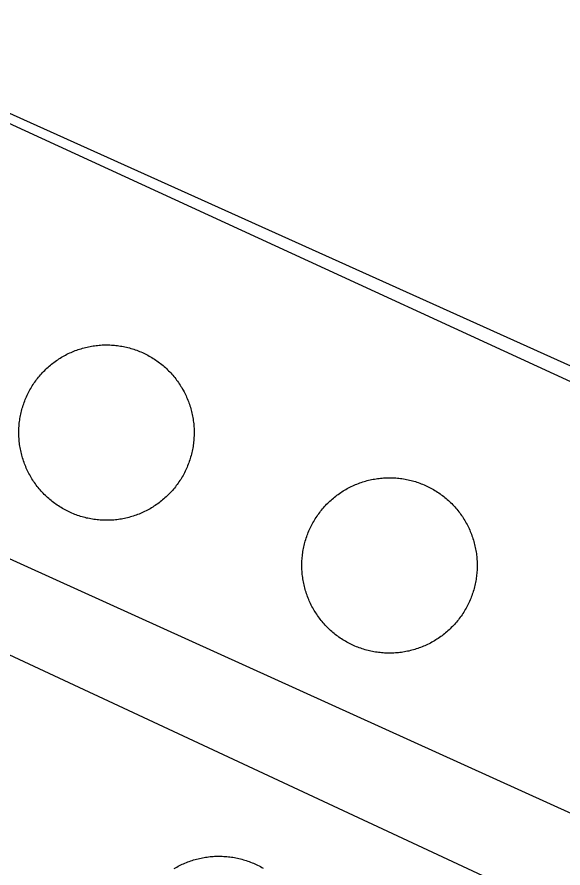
# Model space of a CAD drawing. Extents: x 3683613 to 3738215, y 469626 to 495384.
# Drawn here: x 3700014.9 to 3700069.6, y 478165.7 to 478250.9 of the extents above; entities that cross this region are included whole.
import ezdxf

# ---------------------------------------------------------------- set-up
doc = ezdxf.new("R2010")
doc.units = 0
for name, color, linetype in [('V-DOMW-TANK', 7, 'Continuous'), ('V-ROAD-CNTR', 7, 'Continuous'), ('V-UTIL-LINE', 7, 'Continuous')]:
    doc.layers.add(name, color=color, linetype=linetype)

msp = doc.modelspace()

# ---------------------------------------------------------------- linework, layer by layer
at = {"layer": 'V-DOMW-TANK'}
for points in [[(3700017.868, 478215.765), (3700017.983, 478215.869), (3700018.098, 478215.968), (3700018.214, 478216.068), (3700018.333, 478216.166), (3700018.452, 478216.261), (3700018.575, 478216.355), (3700018.698, 478216.445), (3700018.823, 478216.533), (3700018.95, 478216.619), (3700019.079, 478216.703), (3700019.208, 478216.785), (3700019.339, 478216.863), (3700019.472, 478216.943), (3700019.605, 478217.018), (3700019.74, 478217.09), (3700019.875, 478217.164), (3700020.012, 478217.229), (3700020.152, 478217.295), (3700020.291, 478217.358), (3700020.432, 478217.418), (3700020.574, 478217.477), (3700020.717, 478217.532), (3700020.86, 478217.586), (3700021.006, 478217.637), (3700021.151, 478217.684), (3700021.297, 478217.727), (3700021.444, 478217.772), (3700021.591, 478217.813), (3700021.741, 478217.852), (3700021.89, 478217.887), (3700022.04, 478217.919), (3700022.189, 478217.95), (3700022.341, 478217.977), (3700022.493, 478218.001), (3700022.644, 478218.024), (3700022.796, 478218.042), (3700022.947, 478218.061), (3700023.101, 478218.075), (3700023.254, 478218.085), (3700023.406, 478218.096), (3700023.56, 478218.102), (3700023.713, 478218.104), (3700023.867, 478218.106), (3700024.02, 478218.104), (3700024.172, 478218.1), (3700024.326, 478218.091), (3700024.479, 478218.081), (3700024.633, 478218.069), (3700024.784, 478218.055), (3700024.936, 478218.036), (3700025.089, 478218.016), (3700025.241, 478217.993), (3700025.391, 478217.969), (3700025.542, 478217.936), (3700025.692, 478217.909), (3700025.841, 478217.874), (3700025.991, 478217.837), (3700026.138, 478217.799), (3700026.285, 478217.76), (3700026.433, 478217.713), (3700026.578, 478217.665), (3700026.724, 478217.616), (3700026.869, 478217.565), (3700027.013, 478217.512), (3700027.154, 478217.455), (3700027.295, 478217.395), (3700027.436, 478217.334), (3700027.576, 478217.27), (3700027.713, 478217.203), (3700027.85, 478217.135), (3700027.987, 478217.063), (3700028.12, 478216.99), (3700028.254, 478216.914), (3700028.387, 478216.836), (3700028.516, 478216.756), (3700028.645, 478216.672), (3700028.774, 478216.588), (3700028.899, 478216.5), (3700029.024, 478216.41), (3700029.147, 478216.32), (3700029.267, 478216.226), (3700029.388, 478216.129), (3700029.505, 478216.031), (3700029.622, 478215.931), (3700029.736, 478215.83), (3700029.849, 478215.726), (3700029.96, 478215.62), (3700030.068, 478215.513), (3700030.177, 478215.404), (3700030.281, 478215.292), (3700030.384, 478215.177), (3700030.486, 478215.062), (3700030.586, 478214.946), (3700030.683, 478214.827), (3700030.777, 478214.706), (3700030.869, 478214.585), (3700030.961, 478214.46), (3700031.049, 478214.335), (3700031.135, 478214.208), (3700031.219, 478214.081)], [(3700015.273, 478207.374), (3700015.241, 478207.524), (3700015.21, 478207.673), (3700015.183, 478207.825), (3700015.159, 478207.978), (3700015.136, 478208.128), (3700015.116, 478208.279), (3700015.099, 478208.433), (3700015.085, 478208.585), (3700015.075, 478208.738), (3700015.064, 478208.892), (3700015.058, 478209.043), (3700015.056, 478209.197), (3700015.054, 478209.351), (3700015.056, 478209.504), (3700015.06, 478209.658), (3700015.069, 478209.809), (3700015.077, 478209.963), (3700015.091, 478210.117), (3700015.105, 478210.268), (3700015.124, 478210.424), (3700015.144, 478210.573), (3700015.169, 478210.725), (3700015.194, 478210.876), (3700015.222, 478211.026), (3700015.253, 478211.175), (3700015.286, 478211.325), (3700015.323, 478211.474), (3700015.361, 478211.624), (3700015.402, 478211.771), (3700015.447, 478211.917), (3700015.493, 478212.064), (3700015.542, 478212.21), (3700015.595, 478212.353), (3700015.648, 478212.496), (3700015.706, 478212.64), (3700015.765, 478212.781), (3700015.826, 478212.92), (3700015.89, 478213.06), (3700015.955, 478213.199), (3700016.025, 478213.336), (3700016.097, 478213.471), (3700016.17, 478213.604), (3700016.246, 478213.737), (3700016.324, 478213.871), (3700016.404, 478214), (3700016.488, 478214.131), (3700016.572, 478214.258), (3700016.66, 478214.383), (3700016.746, 478214.509), (3700016.84, 478214.63), (3700016.934, 478214.751), (3700017.031, 478214.872), (3700017.127, 478214.989), (3700017.227, 478215.105), (3700017.33, 478215.22), (3700017.432, 478215.333), (3700017.541, 478215.443), (3700017.647, 478215.55), (3700017.758, 478215.66), (3700017.868, 478215.765)], [(3700031.219, 478214.081), (3700031.299, 478213.952), (3700031.381, 478213.823), (3700031.459, 478213.688), (3700031.535, 478213.555), (3700031.606, 478213.42), (3700031.676, 478213.283), (3700031.745, 478213.146), (3700031.811, 478213.008), (3700031.872, 478212.869), (3700031.934, 478212.728), (3700031.991, 478212.586), (3700032.049, 478212.443), (3700032.102, 478212.3), (3700032.151, 478212.154), (3700032.2, 478212.009), (3700032.245, 478211.861), (3700032.288, 478211.716), (3700032.329, 478211.567), (3700032.368, 478211.419), (3700032.405, 478211.27), (3700032.436, 478211.12), (3700032.462, 478210.971), (3700032.495, 478210.819), (3700032.518, 478210.667), (3700032.54, 478210.516), (3700032.559, 478210.364), (3700032.575, 478210.211), (3700032.589, 478210.059), (3700032.602, 478209.906), (3700032.61, 478209.752), (3700032.616, 478209.6), (3700032.62, 478209.447), (3700032.622, 478209.293), (3700032.62, 478209.142), (3700032.614, 478208.986), (3700032.608, 478208.832), (3700032.597, 478208.681), (3700032.585, 478208.527), (3700032.571, 478208.376), (3700032.554, 478208.222), (3700032.532, 478208.071), (3700032.509, 478207.919), (3700032.483, 478207.767), (3700032.454, 478207.618), (3700032.423, 478207.468), (3700032.389, 478207.319), (3700032.354, 478207.169), (3700032.313, 478207.02), (3700032.272, 478206.873), (3700032.229, 478206.727), (3700032.182, 478206.58), (3700032.133, 478206.434), (3700032.081, 478206.291), (3700032.028, 478206.148), (3700031.971, 478206.004), (3700031.911, 478205.863), (3700031.85, 478205.724), (3700031.786, 478205.584), (3700031.717, 478205.445), (3700031.651, 478205.308), (3700031.58, 478205.173), (3700031.506, 478205.037), (3700031.43, 478204.904), (3700031.352, 478204.773), (3700031.272, 478204.642), (3700031.188, 478204.513), (3700031.102, 478204.386), (3700031.016, 478204.261), (3700030.926, 478204.136), (3700030.834, 478204.013), (3700030.742, 478203.891), (3700030.646, 478203.774), (3700030.547, 478203.655), (3700030.447, 478203.538), (3700030.345, 478203.424), (3700030.242, 478203.311), (3700030.136, 478203.2), (3700030.027, 478203.09), (3700029.919, 478202.983), (3700029.806, 478202.877), (3700029.693, 478202.774), (3700029.579, 478202.674), (3700029.462, 478202.576), (3700029.343, 478202.477), (3700029.222, 478202.383), (3700029.101, 478202.289), (3700028.977, 478202.199), (3700028.852, 478202.111), (3700028.725, 478202.025), (3700028.598, 478201.941), (3700028.469, 478201.859), (3700028.338, 478201.779), (3700028.204, 478201.701), (3700028.071, 478201.623), (3700027.936, 478201.554), (3700027.799, 478201.482), (3700027.664, 478201.415), (3700027.525, 478201.349), (3700027.383, 478201.286), (3700027.246, 478201.226)], [(3700027.246, 478201.226), (3700027.101, 478201.167), (3700026.959, 478201.111), (3700026.814, 478201.06), (3700026.671, 478201.007), (3700026.525, 478200.96), (3700026.378, 478200.915), (3700026.232, 478200.872), (3700026.081, 478200.831), (3700025.935, 478200.792), (3700025.786, 478200.757), (3700025.636, 478200.724), (3700025.487, 478200.694), (3700025.335, 478200.667), (3700025.184, 478200.642), (3700025.032, 478200.62), (3700024.881, 478200.602), (3700024.727, 478200.583), (3700024.575, 478200.569), (3700024.422, 478200.559), (3700024.268, 478200.548), (3700024.113, 478200.542), (3700023.963, 478200.54), (3700023.809, 478200.538), (3700023.656, 478200.54), (3700023.502, 478200.544), (3700023.349, 478200.55), (3700023.197, 478200.563), (3700023.043, 478200.575), (3700022.89, 478200.589), (3700022.738, 478200.608), (3700022.587, 478200.628), (3700022.435, 478200.651), (3700022.284, 478200.677), (3700022.134, 478200.706), (3700021.983, 478200.737), (3700021.833, 478200.769), (3700021.686, 478200.806), (3700021.536, 478200.845), (3700021.389, 478200.886), (3700021.241, 478200.931), (3700021.096, 478200.978), (3700020.95, 478201.025), (3700020.807, 478201.079), (3700020.664, 478201.132), (3700020.52, 478201.189), (3700020.379, 478201.249), (3700020.24, 478201.31), (3700020.101, 478201.374), (3700019.961, 478201.439), (3700019.824, 478201.509), (3700019.689, 478201.58), (3700019.554, 478201.654), (3700019.421, 478201.73), (3700019.29, 478201.808), (3700019.158, 478201.888), (3700019.029, 478201.972), (3700018.902, 478202.056), (3700018.778, 478202.144), (3700018.653, 478202.234), (3700018.53, 478202.324), (3700018.407, 478202.418), (3700018.288, 478202.514), (3700018.169, 478202.613), (3700018.055, 478202.711), (3700017.942, 478202.813), (3700017.827, 478202.918), (3700017.717, 478203.024), (3700017.606, 478203.131), (3700017.5, 478203.241), (3700017.395, 478203.352), (3700017.291, 478203.467), (3700017.19, 478203.581), (3700017.09, 478203.698), (3700016.994, 478203.817), (3700016.899, 478203.938), (3700016.805, 478204.059), (3700016.715, 478204.183), (3700016.627, 478204.31), (3700016.541, 478204.433), (3700016.455, 478204.562), (3700016.373, 478204.691), (3700016.293, 478204.822), (3700016.218, 478204.956), (3700016.142, 478205.089), (3700016.07, 478205.224), (3700015.998, 478205.359), (3700015.931, 478205.498), (3700015.865, 478205.636), (3700015.802, 478205.775), (3700015.742, 478205.916), (3700015.683, 478206.057), (3700015.628, 478206.201), (3700015.574, 478206.344), (3700015.523, 478206.49), (3700015.476, 478206.637), (3700015.429, 478206.782), (3700015.386, 478206.928), (3700015.345, 478207.077), (3700015.308, 478207.225), (3700015.273, 478207.374)], [(3700046.229, 478202.459), (3700046.342, 478202.564), (3700046.456, 478202.664), (3700046.573, 478202.764), (3700046.692, 478202.86), (3700046.813, 478202.957), (3700046.935, 478203.049), (3700047.058, 478203.139), (3700047.183, 478203.229), (3700047.31, 478203.315), (3700047.437, 478203.399), (3700047.568, 478203.481), (3700047.699, 478203.561), (3700047.83, 478203.639), (3700047.966, 478203.714), (3700048.099, 478203.786), (3700048.236, 478203.856), (3700048.373, 478203.923), (3700048.512, 478203.989), (3700048.652, 478204.052), (3700048.793, 478204.114), (3700048.934, 478204.171), (3700049.078, 478204.226), (3700049.221, 478204.278), (3700049.364, 478204.331), (3700049.512, 478204.38), (3700049.657, 478204.425), (3700049.805, 478204.468), (3700049.952, 478204.509), (3700050.102, 478204.546), (3700050.249, 478204.581), (3700050.401, 478204.614), (3700050.55, 478204.644), (3700050.702, 478204.671), (3700050.851, 478204.695), (3700051.003, 478204.718), (3700051.156, 478204.738), (3700051.308, 478204.755), (3700051.462, 478204.769), (3700051.613, 478204.781), (3700051.767, 478204.79), (3700051.92, 478204.796), (3700052.074, 478204.8), (3700052.225, 478204.8), (3700052.379, 478204.798), (3700052.531, 478204.794), (3700052.686, 478204.788), (3700052.84, 478204.777), (3700052.991, 478204.765), (3700053.145, 478204.749), (3700053.297, 478204.73), (3700053.448, 478204.71), (3700053.6, 478204.687), (3700053.751, 478204.663), (3700053.903, 478204.634), (3700054.052, 478204.601), (3700054.204, 478204.569), (3700054.353, 478204.532), (3700054.499, 478204.493), (3700054.646, 478204.452), (3700054.794, 478204.409), (3700054.939, 478204.362), (3700055.084, 478204.313), (3700055.228, 478204.261), (3700055.373, 478204.206), (3700055.517, 478204.151), (3700055.656, 478204.091), (3700055.797, 478204.03), (3700055.936, 478203.964), (3700056.074, 478203.899), (3700056.211, 478203.829), (3700056.346, 478203.76), (3700056.481, 478203.686), (3700056.614, 478203.608), (3700056.745, 478203.53), (3700056.876, 478203.45), (3700057.008, 478203.368), (3700057.132, 478203.282), (3700057.259, 478203.194), (3700057.384, 478203.106), (3700057.507, 478203.014), (3700057.628, 478202.92), (3700057.747, 478202.826), (3700057.866, 478202.727), (3700057.982, 478202.627), (3700058.097, 478202.525), (3700058.21, 478202.42), (3700058.32, 478202.316), (3700058.429, 478202.207), (3700058.535, 478202.097), (3700058.642, 478201.986), (3700058.744, 478201.873), (3700058.845, 478201.757), (3700058.943, 478201.64), (3700059.041, 478201.521), (3700059.137, 478201.402), (3700059.23, 478201.279), (3700059.32, 478201.157), (3700059.41, 478201.032), (3700059.496, 478200.905), (3700059.58, 478200.776)], [(3700043.634, 478194.068), (3700043.601, 478194.218), (3700043.571, 478194.369), (3700043.542, 478194.521), (3700043.517, 478194.671), (3700043.499, 478194.822), (3700043.476, 478194.974), (3700043.46, 478195.127), (3700043.446, 478195.281), (3700043.433, 478195.432), (3700043.425, 478195.586), (3700043.419, 478195.74), (3700043.415, 478195.893), (3700043.415, 478196.045), (3700043.417, 478196.196), (3700043.421, 478196.352), (3700043.427, 478196.506), (3700043.435, 478196.659), (3700043.45, 478196.811), (3700043.468, 478196.964), (3700043.483, 478197.116), (3700043.503, 478197.267), (3700043.526, 478197.419), (3700043.552, 478197.568), (3700043.581, 478197.722), (3700043.612, 478197.872), (3700043.644, 478198.021), (3700043.683, 478198.171), (3700043.722, 478198.318), (3700043.763, 478198.463), (3700043.806, 478198.615), (3700043.853, 478198.758), (3700043.902, 478198.904), (3700043.954, 478199.047), (3700044.009, 478199.19), (3700044.062, 478199.334), (3700044.122, 478199.475), (3700044.185, 478199.616), (3700044.251, 478199.756), (3700044.316, 478199.893), (3700044.386, 478200.03), (3700044.455, 478200.163), (3700044.529, 478200.3), (3700044.605, 478200.432), (3700044.685, 478200.565), (3700044.765, 478200.696), (3700044.847, 478200.825), (3700044.933, 478200.952), (3700045.016, 478201.079), (3700045.109, 478201.204), (3700045.201, 478201.329), (3700045.295, 478201.445), (3700045.389, 478201.564), (3700045.488, 478201.687), (3700045.588, 478201.802), (3700045.69, 478201.916), (3700045.795, 478202.029), (3700045.899, 478202.14), (3700046.008, 478202.248), (3700046.116, 478202.355), (3700046.229, 478202.459)], [(3700059.58, 478200.776), (3700059.662, 478200.647), (3700059.742, 478200.516), (3700059.819, 478200.384), (3700059.893, 478200.249), (3700059.967, 478200.114), (3700060.037, 478199.979), (3700060.104, 478199.842), (3700060.17, 478199.702), (3700060.233, 478199.563), (3700060.295, 478199.422), (3700060.352, 478199.281), (3700060.407, 478199.137), (3700060.46, 478198.994), (3700060.512, 478198.848), (3700060.561, 478198.705), (3700060.606, 478198.558), (3700060.649, 478198.41), (3700060.69, 478198.263), (3700060.727, 478198.113), (3700060.762, 478197.964), (3700060.794, 478197.814), (3700060.825, 478197.665), (3700060.854, 478197.513), (3700060.878, 478197.36), (3700060.899, 478197.21), (3700060.919, 478197.058), (3700060.936, 478196.907), (3700060.95, 478196.753), (3700060.962, 478196.602), (3700060.97, 478196.448), (3700060.977, 478196.295), (3700060.981, 478196.141), (3700060.981, 478195.987), (3700060.979, 478195.836), (3700060.975, 478195.682), (3700060.968, 478195.529), (3700060.958, 478195.375), (3700060.946, 478195.223), (3700060.929, 478195.07), (3700060.911, 478194.918), (3700060.891, 478194.769), (3700060.868, 478194.615), (3700060.843, 478194.464), (3700060.815, 478194.312), (3700060.784, 478194.163), (3700060.749, 478194.013), (3700060.712, 478193.864), (3700060.675, 478193.716), (3700060.632, 478193.569), (3700060.589, 478193.421), (3700060.542, 478193.274), (3700060.493, 478193.13), (3700060.442, 478192.985), (3700060.387, 478192.842), (3700060.331, 478192.7), (3700060.272, 478192.559), (3700060.211, 478192.418), (3700060.145, 478192.278), (3700060.08, 478192.141), (3700060.01, 478192.004), (3700059.94, 478191.869), (3700059.867, 478191.734), (3700059.791, 478191.601), (3700059.711, 478191.469), (3700059.631, 478191.336), (3700059.549, 478191.209), (3700059.463, 478191.082), (3700059.375, 478190.955), (3700059.287, 478190.828), (3700059.195, 478190.708), (3700059.101, 478190.587), (3700059.006, 478190.468), (3700058.908, 478190.349), (3700058.808, 478190.233), (3700058.707, 478190.118), (3700058.601, 478190.005), (3700058.498, 478189.895), (3700058.388, 478189.788), (3700058.279, 478189.68), (3700058.167, 478189.573), (3700058.054, 478189.471), (3700057.937, 478189.37), (3700057.821, 478189.27), (3700057.704, 478189.174), (3700057.583, 478189.077), (3700057.46, 478188.985), (3700057.337, 478188.895), (3700057.212, 478188.805), (3700057.085, 478188.719), (3700056.956, 478188.635), (3700056.825, 478188.553), (3700056.696, 478188.473), (3700056.565, 478188.395), (3700056.43, 478188.322), (3700056.295, 478188.248), (3700056.16, 478188.178), (3700056.02, 478188.111), (3700055.883, 478188.045), (3700055.744, 478187.982), (3700055.603, 478187.92)], [(3700055.603, 478187.92), (3700055.461, 478187.863), (3700055.318, 478187.808), (3700055.175, 478187.754), (3700055.029, 478187.703), (3700054.884, 478187.654), (3700054.74, 478187.611), (3700054.589, 478187.566), (3700054.443, 478187.525), (3700054.294, 478187.488), (3700054.146, 478187.451), (3700053.995, 478187.419), (3700053.843, 478187.39), (3700053.694, 478187.361), (3700053.542, 478187.337), (3700053.391, 478187.314), (3700053.239, 478187.296), (3700053.088, 478187.279), (3700052.934, 478187.265), (3700052.783, 478187.251), (3700052.629, 478187.244), (3700052.475, 478187.238), (3700052.322, 478187.234), (3700052.168, 478187.234), (3700052.017, 478187.236), (3700051.863, 478187.24), (3700051.709, 478187.247), (3700051.556, 478187.257), (3700051.404, 478187.269), (3700051.249, 478187.285), (3700051.099, 478187.302), (3700050.947, 478187.322), (3700050.796, 478187.347), (3700050.644, 478187.369), (3700050.493, 478187.402), (3700050.343, 478187.433), (3700050.194, 478187.466), (3700050.044, 478187.5), (3700049.897, 478187.539), (3700049.749, 478187.582), (3700049.602, 478187.625), (3700049.457, 478187.673), (3700049.313, 478187.722), (3700049.166, 478187.773), (3700049.022, 478187.828), (3700048.881, 478187.883), (3700048.74, 478187.943), (3700048.598, 478188.004), (3700048.459, 478188.068), (3700048.322, 478188.135), (3700048.185, 478188.205), (3700048.05, 478188.275), (3700047.914, 478188.348), (3700047.781, 478188.424), (3700047.65, 478188.502), (3700047.519, 478188.584), (3700047.39, 478188.666), (3700047.263, 478188.752), (3700047.136, 478188.838), (3700047.011, 478188.928), (3700046.888, 478189.02), (3700046.768, 478189.112), (3700046.649, 478189.209), (3700046.53, 478189.307), (3700046.413, 478189.407), (3700046.299, 478189.51), (3700046.186, 478189.612), (3700046.075, 478189.718), (3700045.967, 478189.827), (3700045.86, 478189.938), (3700045.754, 478190.048), (3700045.651, 478190.161), (3700045.551, 478190.276), (3700045.451, 478190.392), (3700045.354, 478190.511), (3700045.258, 478190.632), (3700045.168, 478190.755), (3700045.076, 478190.878), (3700044.986, 478191.003), (3700044.9, 478191.127), (3700044.816, 478191.257), (3700044.734, 478191.388), (3700044.654, 478191.519), (3700044.576, 478191.65), (3700044.502, 478191.783), (3700044.429, 478191.918), (3700044.359, 478192.055), (3700044.291, 478192.192), (3700044.226, 478192.332), (3700044.162, 478192.469), (3700044.101, 478192.612), (3700044.044, 478192.754), (3700043.988, 478192.897), (3700043.935, 478193.04), (3700043.886, 478193.184), (3700043.835, 478193.329), (3700043.79, 478193.477), (3700043.747, 478193.624), (3700043.704, 478193.771), (3700043.669, 478193.919), (3700043.634, 478194.068)], [(3700030.611, 478165.661), (3700030.744, 478165.738), (3700030.877, 478165.814), (3700031.012, 478165.888), (3700031.147, 478165.958), (3700031.285, 478166.025), (3700031.424, 478166.091), (3700031.563, 478166.154), (3700031.704, 478166.216), (3700031.846, 478166.273), (3700031.989, 478166.328), (3700032.133, 478166.381), (3700032.278, 478166.433), (3700032.423, 478166.48), (3700032.569, 478166.525), (3700032.716, 478166.57), (3700032.864, 478166.609), (3700033.013, 478166.648), (3700033.163, 478166.683), (3700033.312, 478166.715), (3700033.462, 478166.746), (3700033.613, 478166.773), (3700033.765, 478166.797), (3700033.916, 478166.82), (3700034.068, 478166.84), (3700034.219, 478166.857), (3700034.373, 478166.871), (3700034.527, 478166.881), (3700034.678, 478166.891), (3700034.832, 478166.898), (3700034.985, 478166.902), (3700035.139, 478166.902), (3700035.293, 478166.9), (3700035.444, 478166.896), (3700035.598, 478166.887), (3700035.751, 478166.879), (3700035.905, 478166.865), (3700036.056, 478166.85), (3700036.208, 478166.832), (3700036.362, 478166.812), (3700036.513, 478166.789), (3700036.663, 478166.762), (3700036.814, 478166.734), (3700036.964, 478166.703), (3700037.113, 478166.67), (3700037.263, 478166.633), (3700037.41, 478166.594), (3700037.558, 478166.554), (3700037.705, 478166.508), (3700037.851, 478166.463), (3700037.996, 478166.414), (3700038.141, 478166.363), (3700038.285, 478166.308), (3700038.426, 478166.25), (3700038.567, 478166.193), (3700038.709, 478166.13), (3700038.848, 478166.066), (3700038.985, 478166.001), (3700039.122, 478165.929), (3700039.26, 478165.859), (3700039.393, 478165.786), (3700039.526, 478165.71)]]:
    msp.add_lwpolyline(points, dxfattribs=at)
at = {"layer": 'V-ROAD-CNTR'}
for points in [[(3700140.091, 478182.376), (3699853.289, 478314.217)], [(3700126.21, 478190.837), (3699965.39, 478263.233), (3699869.196, 478306.819)]]:
    msp.add_lwpolyline(points, dxfattribs=at)
at = {"layer": 'V-UTIL-LINE'}
msp.add_lwpolyline([(3700166.068, 478297.634), (3700098.465, 478158.468), (3699899.705, 478248.523), (3699860.088, 478268.777), (3699855.003, 478260.512), (3699897.063, 478241.656), (3700092.008, 478150.733), (3700089.347, 478145.232), (3700104.74, 478138.328), (3700100.235, 478127.611), (3700249.528, 478058.773)], dxfattribs=at)

doc.saveas('drawing.dxf')
